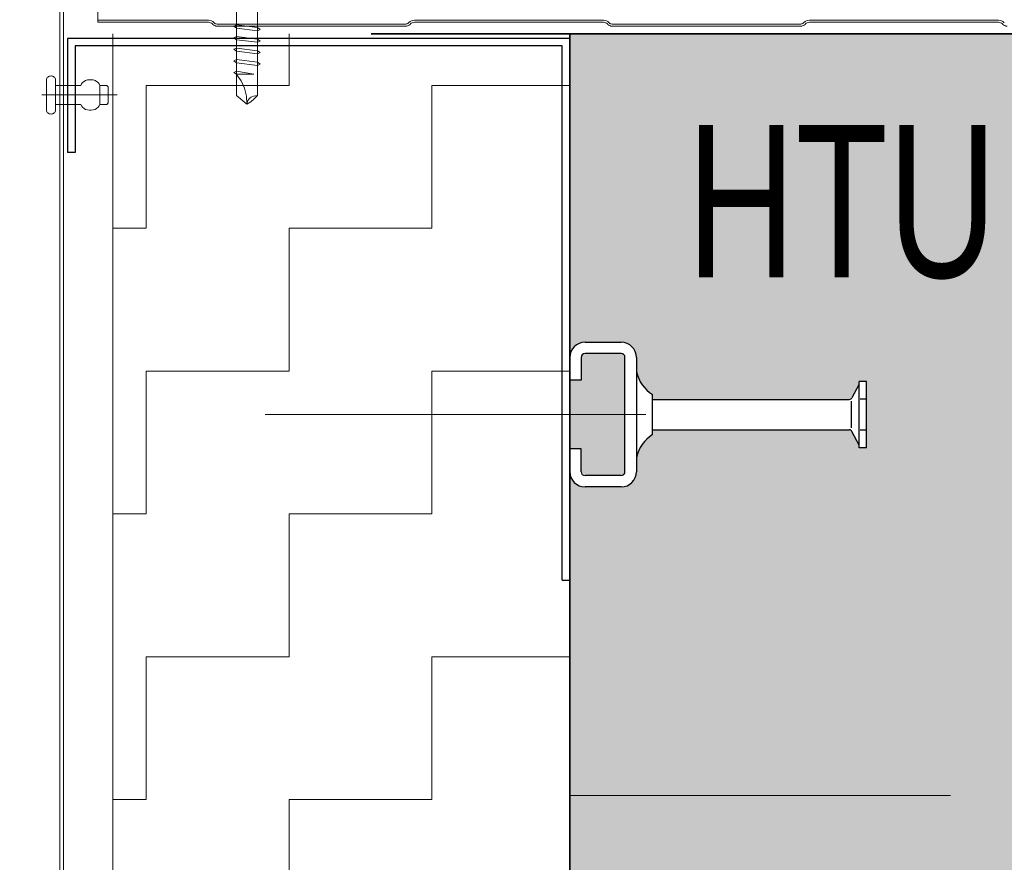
# Model space of a CAD drawing. Header units: metres. Extents: x 1314 to 1415, y -87 to -52.
# Tile 606 of 656: x 1410.679 to 1410.938, y -73.554 to -73.333. Entities that reach past the tile are written whole.
import ezdxf

# ---------------------------------------------------------------- set-up
doc = ezdxf.new("R2010")
doc.units = ezdxf.units.M
doc.header["$PDMODE"] = 65
for name, pattern in [('AUSGEZOGEN', [0]), ('GETRENNT2_S10', [0.045, 0.02, -0.01, 0, -0.005, 0, -0.01]), ('GETRENNT2_S6', [0.11999999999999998, 0.07, -0.01, 0.01, -0.01, 0.01, -0.01]), ('STRICHPUNKT2_S5', [0.49999999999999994, 0.35, -0.05, 0.05, -0.05])]:
    doc.linetypes.add(name, pattern=pattern)
doc.layers.add('XR$8$_42143', color=7, linetype='Continuous')
doc.layers.add('XR$8$_42154', color=7, linetype='Continuous')
for name, color, linetype, lineweight in [('XR$8$Achsen', 4, 'AUSGEZOGEN', 13), ('XR$8$Fenster', 3, 'AUSGEZOGEN', 18), ('XR$8$Maßlinie 1_50', 7, 'AUSGEZOGEN', 25), ('XR$8$Muster', 4, 'AUSGEZOGEN', 13), ('XR$8$Möblierung', 4, 'AUSGEZOGEN', 13), ('XR$8$Text 1_100', 3, 'AUSGEZOGEN', 18), ('XR$8$Wand', 1, 'AUSGEZOGEN', 50), ('XR$8$Wand Mauerwerk tr_1', 42, 'AUSGEZOGEN', 18)]:
    doc.layers.add(name, color=color, linetype=linetype, lineweight=lineweight)
doc.styles.add('ARIAL', font='arial.ttf')
doc.dimstyles.new('DIMSTYLE_28', dxfattribs={"dimtxt": 0.04, "dimasz": 0.03, "dimexe": 0, "dimexo": 1e-06, "dimgap": 0.02, "dimtad": 2, "dimdec": 1, "dimlfac": 100, "dimrnd": 0.5, "dimzin": 4, "dimdsep": 46, "dimtxsty": 'ARIAL', "dimblk1": 'ALL_ML_KREIS', "dimblk2": 'ALL_ML_KREIS', "dimsah": 1, "dimcen": 0, "dimse1": 1, "dimse2": 1, "dimclrd": 7, "dimclre": 7, "dimclrt": 7, "dimadec": 0, "dimazin": 0, "dimtfac": 1, "dimtdec": 0, "dimtix": 1, "dimtmove": 2, "dimatfit": 3, "dimfxl": 0, "dimtzin": 0, "dimlwd": 0, "dimlwe": 25, "dimarcsym": 0})
doc.dimstyles.new('DIMSTYLE_29', dxfattribs={"dimtxt": 0.04, "dimasz": 0.03, "dimexe": 0, "dimexo": 1e-06, "dimgap": 0.02, "dimtad": 2, "dimdec": 1, "dimlfac": 100, "dimrnd": 0.5, "dimzin": 4, "dimdsep": 46, "dimtxsty": 'ARIAL', "dimblk1": 'ALL_ML_KREIS', "dimblk2": 'ALL_ML_KREIS', "dimsah": 1, "dimcen": 0, "dimse1": 1, "dimse2": 1, "dimclrd": 7, "dimclre": 7, "dimclrt": 7, "dimadec": 0, "dimazin": 0, "dimtfac": 1, "dimtdec": 0, "dimtix": 1, "dimtmove": 2, "dimatfit": 3, "dimfxl": 0, "dimtvp": 1.2, "dimtzin": 0, "dimlwd": 0, "dimlwe": 25, "dimarcsym": 0})
doc.dimstyles.new('DIMSTYLE_42', dxfattribs={"dimtxt": 0.03, "dimasz": 0.03, "dimexe": 0, "dimexo": 1e-06, "dimgap": 0.015, "dimtad": 2, "dimdec": 0, "dimlfac": 1000, "dimrnd": 5, "dimzin": 12, "dimdsep": 46, "dimtxsty": 'ARIAL', "dimblk1": 'ALL_ML_KREIS', "dimblk2": 'ALL_ML_KREIS', "dimsah": 1, "dimcen": 0, "dimse1": 1, "dimse2": 1, "dimclrd": 7, "dimclre": 7, "dimclrt": 7, "dimadec": 0, "dimazin": 0, "dimtfac": 1, "dimtdec": 0, "dimtix": 1, "dimtmove": 2, "dimatfit": 3, "dimfxl": 0, "dimtzin": 0, "dimlwd": 0, "dimlwe": 25, "dimarcsym": 0})
doc.dimstyles.new('DIMSTYLE_43', dxfattribs={"dimtxt": 0.03, "dimasz": 0.04, "dimexe": 0, "dimexo": 0, "dimgap": 0.015, "dimtad": 2, "dimrnd": 0.005, "dimzin": 4, "dimdsep": 46, "dimtxsty": 'ARIAL', "dimblk1": 'ALL_ML_STRICH', "dimblk2": 'ALL_ML_STRICH', "dimsah": 1, "dimcen": 0, "dimclrd": 7, "dimclre": 7, "dimclrt": 7, "dimadec": 0, "dimazin": 0, "dimtfac": 1, "dimtdec": 0, "dimtix": 1, "dimtmove": 2, "dimatfit": 3, "dimfxl": 0, "dimtzin": 0, "dimlwd": 0, "dimlwe": 25, "dimarcsym": 0})
doc.dimstyles.new('DIMSTYLE_45', dxfattribs={"dimtxt": 0.04, "dimasz": 0.03, "dimexe": 0, "dimexo": 1e-06, "dimgap": 0.02, "dimtad": 2, "dimdec": 0, "dimlfac": 100, "dimrnd": 0.5, "dimzin": 12, "dimdsep": 46, "dimtxsty": 'ARIAL', "dimblk1": 'ALL_ML_KREIS', "dimblk2": 'ALL_ML_KREIS', "dimsah": 1, "dimcen": 0, "dimse1": 1, "dimse2": 1, "dimclrd": 7, "dimclre": 7, "dimclrt": 7, "dimadec": 0, "dimazin": 0, "dimtfac": 1, "dimtdec": 0, "dimtix": 1, "dimtmove": 2, "dimatfit": 3, "dimfxl": 0, "dimtzin": 0, "dimlwd": 0, "dimlwe": 25, "dimarcsym": 0})
doc.dimstyles.new('DIMSTYLE_47', dxfattribs={"dimtxt": 0.04, "dimasz": 0.03, "dimexe": 0, "dimexo": 1e-06, "dimgap": 0.02, "dimtad": 2, "dimdec": 1, "dimlfac": 100, "dimrnd": 0.5, "dimzin": 12, "dimdsep": 46, "dimtxsty": 'ARIAL', "dimblk1": 'ALL_ML_KREIS', "dimblk2": 'ALL_ML_KREIS', "dimsah": 1, "dimcen": 0, "dimse1": 1, "dimse2": 1, "dimclrd": 7, "dimclre": 7, "dimclrt": 7, "dimadec": 0, "dimazin": 0, "dimtfac": 1, "dimtdec": 0, "dimtix": 1, "dimtmove": 2, "dimatfit": 3, "dimfxl": 0, "dimtvp": 1.2, "dimtzin": 0, "dimlwd": 0, "dimlwe": 25, "dimarcsym": 0})

# ---------------------------------------------------------------- blocks, each defined once
blk = doc.blocks.new('COMPLEXOBJECT_40')
at = {"color": 7, "linetype": 'AUSGEZOGEN', "lineweight": 25, "transparency": 33554687}
for p, q in [((1410.823766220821, -73.33758483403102), (1410.691862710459, -73.33758280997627)), ((1410.691862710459, -73.33758280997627), (1410.691862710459, -73.36758308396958)), ((1410.823766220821, -73.47989210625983), (1410.823766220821, -73.33758483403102)), ((1410.821769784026, -73.33958509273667), (1410.693863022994, -73.33958306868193)), ((1410.693863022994, -73.33958306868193), (1410.693863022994, -73.36758308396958)), ((1410.821769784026, -73.47989210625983), (1410.821769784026, -73.33958509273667)), ((1410.693863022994, -73.36758308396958), (1410.691862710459, -73.36758308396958)), ((1410.821769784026, -73.47989210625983), (1410.823766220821, -73.47989210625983))]:
    blk.add_line(p, q, dxfattribs=at)
at = {"color": 7, "linetype": 'AUSGEZOGEN', "lineweight": 18, "transparency": 33554687}
for p, q in [((1410.823766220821, -73.46636663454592), (1410.823766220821, -73.40636608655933)), ((1410.823766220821, -73.40636608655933), (1410.823766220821, -73.46636663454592))]:
    blk.add_line(p, q, dxfattribs=at)
at = {"transparency": 33554687}
for p, q in [((1410.823766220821, -73.42136920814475), (1410.823766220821, -73.42736920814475)), ((1410.823766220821, -73.45136920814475), (1410.823766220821, -73.44536920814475))]:
    blk.add_line(p, q, dxfattribs=at)
blk = doc.blocks.new('COMPLEXOBJECT_42')
at = {"layer": 'XR$8$_42143', "color": 7, "linetype": 'AUSGEZOGEN', "lineweight": 13, "transparency": 33554687}
for p, q in [((1410.689777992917, -73.16660518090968), (1410.689777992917, -73.73360485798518)), ((1410.690776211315, -73.16760711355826), (1410.690776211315, -73.73260653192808))]:
    blk.add_line(p, q, dxfattribs=at)
blk = doc.blocks.new('ALL_ML_STRICH')
at = {"color": 0, "linetype": 'ByBlock', "lineweight": -2}
for p, q in [((0, -0.5), (0, 0.5)), ((-0.3, -0.3), (0.3, 0.3)), ((-1, 0), (0.5, 0))]:
    blk.add_line(p, q, dxfattribs=at)
blk = doc.blocks.new('*D343')
at = {"layer": 'DEFPOINTS', "color": 7, "linetype": 'AUSGEZOGEN', "lineweight": 25, "transparency": 33554687}
for p in [(1409.465266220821, -72.95764860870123), (1409.465266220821, -73.49986665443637), (1410.673766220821, -73.49986665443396)]:
    blk.add_point(p, dxfattribs=at)
at = {"layer": 'XR$8$Maßlinie 1_50', "color": 7, "linetype": 'AUSGEZOGEN', "lineweight": -2, "transparency": 33554687}
for p, q in [((1409.465266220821, -72.95764860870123), (1409.465266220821, -72.95764860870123)), ((1409.465266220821, -72.95764860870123), (1410.673766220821, -72.95764860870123)), ((1410.673766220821, -72.95764860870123), (1410.673766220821, -72.95764860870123))]:
    blk.add_line(p, q, dxfattribs=at)
at = {"layer": 'XR$8$Maßlinie 1_50', "color": 7, "linetype": 'AUSGEZOGEN', "lineweight": 25, "transparency": 33554687, "xscale": 0.04, "yscale": 0.04, "zscale": 0.04, "rotation": 180}
blk.add_blockref('ALL_ML_STRICH', (1409.465266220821, -72.95764860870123), dxfattribs=at)
at = {"layer": 'XR$8$Maßlinie 1_50', "color": 7, "linetype": 'AUSGEZOGEN', "lineweight": 25, "transparency": 33554687, "xscale": 0.04, "yscale": 0.04, "zscale": 0.04}
blk.add_blockref('ALL_ML_STRICH', (1410.673766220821, -72.95764860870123), dxfattribs=at)
blk = doc.blocks.new('ALL_ML_KREIS')
at = {"color": 0, "linetype": 'ByBlock', "lineweight": -2}
for p, q in [((0, -0.5), (0, 0.5)), ((-1, 0), (0.5, 0))]:
    blk.add_line(p, q, dxfattribs=at)
blk.add_circle((0, 0), 0.15, dxfattribs=at)
blk = doc.blocks.new('*D373')
at = {"layer": 'DEFPOINTS', "color": 7, "linetype": 'AUSGEZOGEN', "lineweight": 25, "transparency": 33554687}
for p in [(1410.673766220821, -72.95764860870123), (1410.699777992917, -73.37701814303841), (1410.673766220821, -73.50231665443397)]:
    blk.add_point(p, dxfattribs=at)
at = {"layer": 'XR$8$Maßlinie 1_50', "color": 7, "linetype": 'AUSGEZOGEN', "lineweight": -2, "transparency": 33554687}
blk.add_line((1410.673766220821, -72.95764860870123), (1410.699777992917, -72.95764860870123), dxfattribs=at)
at = {"layer": 'XR$8$Maßlinie 1_50', "color": 7, "linetype": 'AUSGEZOGEN', "lineweight": 25, "transparency": 33554687, "xscale": 0.03, "yscale": 0.03, "zscale": 0.03, "rotation": 180}
blk.add_blockref('ALL_ML_KREIS', (1410.673766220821, -72.95764860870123), dxfattribs=at)
at = {"layer": 'XR$8$Maßlinie 1_50', "color": 7, "linetype": 'AUSGEZOGEN', "lineweight": 25, "transparency": 33554687, "xscale": 0.03, "yscale": 0.03, "zscale": 0.03}
blk.add_blockref('ALL_ML_KREIS', (1410.699777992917, -72.95764860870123), dxfattribs=at)
at = {"layer": 'XR$8$Maßlinie 1_50', "color": 7, "linetype": 'AUSGEZOGEN', "lineweight": 25, "transparency": 33554687, "insert": (1410.711508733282, -72.89583307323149), "char_height": 0.04, "width": 0.12, "attachment_point": 5, "style": 'ARIAL'}
blk.add_mtext('\\A1;{\\A1;{2\\H0.026400;\\S5^ ;}}', dxfattribs=at)
blk = doc.blocks.new('*D374')
at = {"layer": 'DEFPOINTS', "color": 7, "linetype": 'AUSGEZOGEN', "lineweight": 25, "transparency": 33554687}
for p in [(1410.699777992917, -72.95764860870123), (1410.699777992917, -73.37701814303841), (1410.823766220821, -73.44581079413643)]:
    blk.add_point(p, dxfattribs=at)
at = {"layer": 'XR$8$Maßlinie 1_50', "color": 7, "linetype": 'AUSGEZOGEN', "lineweight": -2, "transparency": 33554687}
blk.add_line((1410.699777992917, -72.95764860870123), (1410.823766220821, -72.95764860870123), dxfattribs=at)
at = {"layer": 'XR$8$Maßlinie 1_50', "color": 7, "linetype": 'AUSGEZOGEN', "lineweight": 25, "transparency": 33554687, "xscale": 0.03, "yscale": 0.03, "zscale": 0.03, "rotation": 180}
blk.add_blockref('ALL_ML_KREIS', (1410.699777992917, -72.95764860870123), dxfattribs=at)
at = {"layer": 'XR$8$Maßlinie 1_50', "color": 7, "linetype": 'AUSGEZOGEN', "lineweight": 25, "transparency": 33554687, "xscale": 0.03, "yscale": 0.03, "zscale": 0.03}
blk.add_blockref('ALL_ML_KREIS', (1410.823766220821, -72.95764860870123), dxfattribs=at)
at = {"layer": 'XR$8$Maßlinie 1_50', "color": 7, "linetype": 'AUSGEZOGEN', "lineweight": 25, "transparency": 33554687, "insert": (1410.786861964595, -72.82152167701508), "char_height": 0.04, "width": 0.16, "attachment_point": 5, "style": 'ARIAL'}
blk.add_mtext('\\A1;{\\A1;{12\\H0.026400;\\S5^ ;}}', dxfattribs=at)
blk = doc.blocks.new('*D375')
at = {"layer": 'DEFPOINTS', "color": 7, "linetype": 'AUSGEZOGEN', "lineweight": 25, "transparency": 33554687}
for p in [(1410.823766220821, -72.95764860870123), (1411.523766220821, -73.38936920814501), (1410.823766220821, -73.44581079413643)]:
    blk.add_point(p, dxfattribs=at)
at = {"layer": 'XR$8$Maßlinie 1_50', "color": 7, "linetype": 'AUSGEZOGEN', "lineweight": -2, "transparency": 33554687}
blk.add_line((1410.823766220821, -72.95764860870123), (1411.523766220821, -72.95764860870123), dxfattribs=at)
at = {"layer": 'XR$8$Maßlinie 1_50', "color": 7, "linetype": 'AUSGEZOGEN', "lineweight": 25, "transparency": 33554687, "xscale": 0.03, "yscale": 0.03, "zscale": 0.03, "rotation": 180}
blk.add_blockref('ALL_ML_KREIS', (1410.823766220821, -72.95764860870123), dxfattribs=at)
at = {"layer": 'XR$8$Maßlinie 1_50', "color": 7, "linetype": 'AUSGEZOGEN', "lineweight": 25, "transparency": 33554687, "xscale": 0.03, "yscale": 0.03, "zscale": 0.03}
blk.add_blockref('ALL_ML_KREIS', (1411.523766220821, -72.95764860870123), dxfattribs=at)
at = {"layer": 'XR$8$Maßlinie 1_50', "color": 7, "linetype": 'AUSGEZOGEN', "lineweight": 25, "transparency": 33554687, "insert": (1411.172025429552, -72.92696648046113), "char_height": 0.04, "width": 0.16, "attachment_point": 5, "style": 'ARIAL'}
blk.add_mtext('\\A1;{\\A1;{70\\H0.026400;\\S^ ;}}', dxfattribs=at)
blk = doc.blocks.new('*D381')
at = {"layer": 'DEFPOINTS', "color": 7, "linetype": 'AUSGEZOGEN', "lineweight": 25, "transparency": 33554687}
for p in [(1409.465266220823, -73.19871841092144), (1410.673766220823, -73.19871841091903), (1409.465266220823, -74.35704428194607)]:
    blk.add_point(p, dxfattribs=at)
at = {"layer": 'XR$8$Maßlinie 1_50', "color": 7, "linetype": 'AUSGEZOGEN', "lineweight": -2, "transparency": 33554687}
blk.add_line((1409.465266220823, -74.35704428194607), (1410.673766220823, -74.35704428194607), dxfattribs=at)
at = {"layer": 'XR$8$Maßlinie 1_50', "color": 7, "linetype": 'AUSGEZOGEN', "lineweight": 25, "transparency": 33554687, "xscale": 0.03, "yscale": 0.03, "zscale": 0.03, "rotation": 180}
blk.add_blockref('ALL_ML_KREIS', (1409.465266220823, -74.35704428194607), dxfattribs=at)
at = {"layer": 'XR$8$Maßlinie 1_50', "color": 7, "linetype": 'AUSGEZOGEN', "lineweight": 25, "transparency": 33554687, "xscale": 0.03, "yscale": 0.03, "zscale": 0.03}
blk.add_blockref('ALL_ML_KREIS', (1410.673766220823, -74.35704428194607), dxfattribs=at)
blk = doc.blocks.new('*D389')
at = {"layer": 'DEFPOINTS', "color": 7, "linetype": 'AUSGEZOGEN', "lineweight": 25, "transparency": 33554687}
for p in [(1410.699777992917, -73.0731445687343), (1410.699777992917, -73.26087643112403), (1410.823766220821, -73.38936920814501)]:
    blk.add_point(p, dxfattribs=at)
at = {"layer": 'XR$8$Maßlinie 1_50', "color": 7, "linetype": 'AUSGEZOGEN', "lineweight": -2, "transparency": 33554687}
blk.add_line((1410.699777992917, -73.0731445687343), (1410.823766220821, -73.0731445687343), dxfattribs=at)
at = {"layer": 'XR$8$Maßlinie 1_50', "color": 7, "linetype": 'AUSGEZOGEN', "lineweight": 25, "transparency": 33554687, "xscale": 0.03, "yscale": 0.03, "zscale": 0.03, "rotation": 180}
blk.add_blockref('ALL_ML_KREIS', (1410.699777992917, -73.0731445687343), dxfattribs=at)
at = {"layer": 'XR$8$Maßlinie 1_50', "color": 7, "linetype": 'AUSGEZOGEN', "lineweight": 25, "transparency": 33554687, "xscale": 0.03, "yscale": 0.03, "zscale": 0.03}
blk.add_blockref('ALL_ML_KREIS', (1410.823766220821, -73.0731445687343), dxfattribs=at)
at = {"layer": 'XR$8$Maßlinie 1_50', "color": 7, "linetype": 'AUSGEZOGEN', "lineweight": 25, "transparency": 33554687, "insert": (1410.778042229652, -73.0431445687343), "char_height": 0.04, "width": 0.16, "attachment_point": 5, "style": 'ARIAL'}
blk.add_mtext('\\A1;{\\A1;{12\\H0.026400;\\S5^ ;}}', dxfattribs=at)
blk = doc.blocks.new('*D390')
at = {"layer": 'DEFPOINTS', "color": 7, "linetype": 'AUSGEZOGEN', "lineweight": 25, "transparency": 33554687}
for p in [(1410.823766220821, -73.0731445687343), (1410.823766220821, -73.38936920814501), (1411.523766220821, -73.38936920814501)]:
    blk.add_point(p, dxfattribs=at)
at = {"layer": 'XR$8$Maßlinie 1_50', "color": 7, "linetype": 'AUSGEZOGEN', "lineweight": -2, "transparency": 33554687}
blk.add_line((1410.823766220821, -73.0731445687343), (1411.523766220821, -73.0731445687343), dxfattribs=at)
at = {"layer": 'XR$8$Maßlinie 1_50', "color": 7, "linetype": 'AUSGEZOGEN', "lineweight": 25, "transparency": 33554687, "xscale": 0.03, "yscale": 0.03, "zscale": 0.03, "rotation": 180}
blk.add_blockref('ALL_ML_KREIS', (1410.823766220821, -73.0731445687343), dxfattribs=at)
at = {"layer": 'XR$8$Maßlinie 1_50', "color": 7, "linetype": 'AUSGEZOGEN', "lineweight": 25, "transparency": 33554687, "xscale": 0.03, "yscale": 0.03, "zscale": 0.03}
blk.add_blockref('ALL_ML_KREIS', (1411.523766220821, -73.0731445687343), dxfattribs=at)
at = {"layer": 'XR$8$Maßlinie 1_50', "color": 7, "linetype": 'AUSGEZOGEN', "lineweight": 25, "transparency": 33554687, "insert": (1411.172025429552, -73.0424624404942), "char_height": 0.04, "width": 0.08, "attachment_point": 5, "style": 'ARIAL'}
blk.add_mtext('\\A1;{70}', dxfattribs=at)

msp = doc.modelspace()

# ---------------------------------------------------------------- hatches: boundary and pattern name
at = {"layer": 'XR$8$Muster', "linetype": 'AUSGEZOGEN', "lineweight": 13, "transparency": 33554687}
h = msp.add_hatch(dxfattribs=at)
h.set_pattern_fill('MUSTER', color=4, scale=0.0375, angle=90.00000000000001, style=0, pattern_type=2)
h.set_pattern_definition([(90.00000000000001, (-0.07500000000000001, 0.07499999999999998), (-0.03750000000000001, 0.03749999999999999), [0.0375, -0.0375]), (180, (-0.07500000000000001, 0.07499999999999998), (-0.03750000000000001, -0.03749999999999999), [0.0375, -0.0375])])
h.paths.add_polyline_path([(1410.823766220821, -73.61589163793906), (1410.823766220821, -73.33636920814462), (1410.703766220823, -73.33636920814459), (1410.703766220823, -73.72636920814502), (1410.735486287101, -73.72636920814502), (1410.735486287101, -73.71041954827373), (1410.73606567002, -73.70907387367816), (1410.737142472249, -73.70657289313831), (1410.737938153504, -73.70472484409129), (1410.740458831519, -73.71041954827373), (1410.740458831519, -73.72521909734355), (1410.745630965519, -73.72636920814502), (1410.799754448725, -73.72636920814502), (1410.801321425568, -73.72627442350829), (1410.80286555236, -73.72599145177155), (1410.804364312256, -73.72552441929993), (1410.805795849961, -73.7248801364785), (1410.807139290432, -73.72406799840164), (1410.808375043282, -73.72309984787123), (1410.809485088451, -73.72198980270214), (1410.810453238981, -73.72075404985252), (1410.811265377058, -73.71941060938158), (1410.81190965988, -73.71797907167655), (1410.812376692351, -73.71648031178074), (1410.812659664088, -73.71493618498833), (1410.812754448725, -73.71336920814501), (1410.812754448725, -73.62286920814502), (1410.812975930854, -73.62118688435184), (1410.8136252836, -73.61961920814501), (1410.814658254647, -73.6182730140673), (1410.816004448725, -73.61724004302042), (1410.817572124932, -73.61659069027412), (1410.819254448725, -73.61636920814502), (1410.822754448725, -73.61636920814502)], flags=0)
at = {"layer": 'XR$8$Möblierung', "linetype": 'AUSGEZOGEN', "lineweight": 13, "transparency": 33554687}
for points in [[(1411.523766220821, -73.66536920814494), (1411.523766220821, -73.64736920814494), (1411.523766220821, -73.33636920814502), (1411.288766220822, -73.33636920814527), (1411.282766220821, -73.33636920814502), (1411.264766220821, -73.33636920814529), (1410.823766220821, -73.33636920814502), (1410.823766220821, -73.42136920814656), (1410.823961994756, -73.4201331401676), (1410.824530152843, -73.41901806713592), (1410.825415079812, -73.41813314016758), (1410.826530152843, -73.41756498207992), (1410.827766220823, -73.41736920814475), (1410.837266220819, -73.41736920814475), (1410.838502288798, -73.41756498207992), (1410.83961736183, -73.41813314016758), (1410.840502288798, -73.41901806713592), (1410.841070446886, -73.4201331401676), (1410.841266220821, -73.4213692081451), (1410.841266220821, -73.42562266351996), (1410.842390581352, -73.42788772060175), (1410.843249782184, -73.42911515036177), (1410.844282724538, -73.43020043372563), (1410.845466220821, -73.43111920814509), (1410.845466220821, -73.43236920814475), (1410.897666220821, -73.43236920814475), (1410.897666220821, -73.43207693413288), (1410.897890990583, -73.4319410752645), (1410.899766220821, -73.42836920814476), (1410.899766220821, -73.42764211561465), (1410.901666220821, -73.42764211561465), (1410.901666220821, -73.44509630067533), (1410.899766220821, -73.44509630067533), (1410.899766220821, -73.44436920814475), (1410.897890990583, -73.44079734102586), (1410.897666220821, -73.44066148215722), (1410.897666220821, -73.44036920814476), (1410.845466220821, -73.44036920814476), (1410.845466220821, -73.44161920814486), (1410.844282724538, -73.44253798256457), (1410.843249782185, -73.44362326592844), (1410.842390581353, -73.44485069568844), (1410.841266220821, -73.4471157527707), (1410.841266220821, -73.45136920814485), (1410.841070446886, -73.45260527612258), (1410.840502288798, -73.45372034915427), (1410.83961736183, -73.45460527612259), (1410.838502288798, -73.45517343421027), (1410.837266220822, -73.45536920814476), (1410.827766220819, -73.45536920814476), (1410.826530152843, -73.45517343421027), (1410.825415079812, -73.45460527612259), (1410.824530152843, -73.45372034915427), (1410.823961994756, -73.45260527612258), (1410.823766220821, -73.45136920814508), (1410.823766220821, -73.64136920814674), (1410.823961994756, -73.64013314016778), (1410.824530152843, -73.6390180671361), (1410.825415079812, -73.63813314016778), (1410.826530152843, -73.6375649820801), (1410.827766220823, -73.63736920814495), (1410.837266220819, -73.63736920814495), (1410.838502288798, -73.6375649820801), (1410.83961736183, -73.63813314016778), (1410.840502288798, -73.6390180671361), (1410.841070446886, -73.64013314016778), (1410.841266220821, -73.64136920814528), (1410.841266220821, -73.64562266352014), (1410.842390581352, -73.64788772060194), (1410.843249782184, -73.64911515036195), (1410.844282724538, -73.65020043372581), (1410.845466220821, -73.65111920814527), (1410.845466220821, -73.65236920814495), (1410.897666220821, -73.65236920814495), (1410.897666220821, -73.65207693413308), (1410.897890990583, -73.6519410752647), (1410.899766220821, -73.64836920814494), (1410.899766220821, -73.64764211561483), (1410.901666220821, -73.64764211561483), (1410.901666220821, -73.66509630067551), (1410.899766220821, -73.66509630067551), (1410.899766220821, -73.66436920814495), (1410.897890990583, -73.66079734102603), (1410.897666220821, -73.66066148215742), (1410.897666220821, -73.66036920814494), (1410.845466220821, -73.66036920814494), (1410.845466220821, -73.66161920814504), (1410.844282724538, -73.66253798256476), (1410.843249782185, -73.6636232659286), (1410.842390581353, -73.66485069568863), (1410.841266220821, -73.66711575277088), (1410.841266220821, -73.67136920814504), (1410.841070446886, -73.67260527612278), (1410.840502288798, -73.67372034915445), (1410.83961736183, -73.67460527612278), (1410.838502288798, -73.67517343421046), (1410.837266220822, -73.67536920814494), (1410.827766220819, -73.67536920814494), (1410.826530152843, -73.67517343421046), (1410.825415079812, -73.67460527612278), (1410.824530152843, -73.67372034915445), (1410.823961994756, -73.67260527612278), (1410.823766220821, -73.67136920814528), (1410.823766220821, -73.73636920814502), (1411.523766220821, -73.73636920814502)], [(1410.838266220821, -73.45136920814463), (1410.838266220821, -73.42136920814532), (1410.837266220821, -73.42036920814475), (1410.827766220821, -73.42036920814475), (1410.826766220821, -73.42136920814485), (1410.826766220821, -73.42736920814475), (1410.823766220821, -73.42736920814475), (1410.823766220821, -73.44536920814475), (1410.826766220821, -73.44536920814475), (1410.826766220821, -73.45136920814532), (1410.827766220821, -73.45236920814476), (1410.837266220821, -73.45236920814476)]]:
    msp.add_hatch(color=8, dxfattribs=at).paths.add_polyline_path(points)

# ---------------------------------------------------------------- linework, layer by layer
at = {"color": 7, "linetype": 'AUSGEZOGEN', "lineweight": 13, "transparency": 33554687}
for p, q in [((1410.741714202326, -73.35262880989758), (1410.741714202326, -73.19792137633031)), ((1410.73621797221, -73.20027793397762), (1410.73621797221, -73.35262880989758)), ((1410.73621797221, -73.33406912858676), (1410.735501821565, -73.33439722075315)), ((1410.735501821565, -73.33439722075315), (1410.73621797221, -73.3349052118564)), ((1410.741714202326, -73.33475002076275), (1410.73621797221, -73.33406912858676)), ((1410.73621797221, -73.33489816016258), (1410.73621797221, -73.33709952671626)), ((1410.73621797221, -73.3349052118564), (1410.741714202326, -73.3355754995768)), ((1410.742430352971, -73.33524390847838), (1410.741714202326, -73.33475002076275)), ((1410.741714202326, -73.3355754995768), (1410.742430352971, -73.33524390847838)), ((1410.741714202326, -73.33777686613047), (1410.741714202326, -73.3355754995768)), ((1410.73621797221, -73.33709952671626), (1410.735501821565, -73.33742761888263)), ((1410.735501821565, -73.33742761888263), (1410.73621797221, -73.33793560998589)), ((1410.741714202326, -73.33778036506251), (1410.73621797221, -73.33709952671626)), ((1410.73621797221, -73.33793205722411), (1410.73621797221, -73.340129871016)), ((1410.73621797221, -73.33793560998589), (1410.741714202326, -73.3386058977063)), ((1410.742430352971, -73.3382778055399), (1410.741714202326, -73.33778036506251)), ((1410.741714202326, -73.3386058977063), (1410.742430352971, -73.3382778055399)), ((1410.73621797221, -73.340129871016), (1410.735501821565, -73.34046151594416)), ((1410.735501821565, -73.34046151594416), (1410.73621797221, -73.34096595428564)), ((1410.741714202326, -73.34081426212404), (1410.73621797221, -73.340129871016)), ((1410.73621797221, -73.3409624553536), (1410.73621797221, -73.34316376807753)), ((1410.73621797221, -73.34096595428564), (1410.741714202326, -73.34163624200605)), ((1410.741714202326, -73.34080721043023), (1410.741714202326, -73.3386058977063)), ((1410.742430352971, -73.34130814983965), (1410.741714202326, -73.34081426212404)), ((1410.73621797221, -73.34316026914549), (1410.735501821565, -73.34349186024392)), ((1410.735501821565, -73.34349186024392), (1410.73621797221, -73.34399635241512)), ((1410.741714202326, -73.34384466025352), (1410.73621797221, -73.34316026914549)), ((1410.741714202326, -73.34163624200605), (1410.742430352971, -73.34130814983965)), ((1410.741714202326, -73.34383760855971), (1410.741714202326, -73.34163624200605)), ((1410.73621797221, -73.34619416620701), (1410.735501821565, -73.34652220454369)), ((1410.73621797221, -73.34399279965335), (1410.73621797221, -73.34619416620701)), ((1410.73621797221, -73.34399635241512), (1410.741714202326, -73.34467013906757)), ((1410.74079349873, -73.34702319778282), (1410.73621797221, -73.34619416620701)), ((1410.742430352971, -73.34433854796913), (1410.741714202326, -73.34384466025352)), ((1410.741714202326, -73.34467013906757), (1410.742430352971, -73.34433854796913)), ((1410.686303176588, -73.3484519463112), (1410.686327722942, -73.34825439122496)), ((1410.686303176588, -73.3484519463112), (1410.68630662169, -73.35644942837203)), ((1410.686327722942, -73.34825439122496), (1410.686394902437, -73.34806738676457)), ((1410.686394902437, -73.34806738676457), (1410.686504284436, -73.34789453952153)), ((1410.686504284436, -73.34789453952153), (1410.686655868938, -73.34774284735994)), ((1410.686655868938, -73.34774284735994), (1410.686835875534, -73.34761936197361)), ((1410.686835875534, -73.34761936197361), (1410.687043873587, -73.3475276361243)), ((1410.687043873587, -73.3475276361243), (1410.687269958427, -73.34747122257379)), ((1410.687269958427, -73.34747122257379), (1410.687502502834, -73.34745001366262)), ((1410.687502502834, -73.34745001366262), (1410.687735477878, -73.34747122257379)), ((1410.687735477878, -73.34747122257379), (1410.68796113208, -73.3475276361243)), ((1410.68796113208, -73.3475276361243), (1410.688169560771, -73.34761936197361)), ((1410.688169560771, -73.34761936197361), (1410.688353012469, -73.34774284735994)), ((1410.688353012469, -73.34774284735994), (1410.688501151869, -73.34789453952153)), ((1410.688501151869, -73.34789453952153), (1410.688610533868, -73.34806738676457)), ((1410.688610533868, -73.34806738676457), (1410.688680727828, -73.34825439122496)), ((1410.688680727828, -73.34825439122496), (1410.688702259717, -73.3484519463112)), ((1410.68870570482, -73.3499512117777), (1410.688702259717, -73.3484519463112)), ((1410.695803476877, -73.34920685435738), (1410.696170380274, -73.34890702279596)), ((1410.696170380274, -73.34890702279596), (1410.696597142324, -73.34867415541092)), ((1410.696597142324, -73.34867415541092), (1410.697069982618, -73.34851191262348)), ((1410.697069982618, -73.34851191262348), (1410.697570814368, -73.34843073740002)), ((1410.697570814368, -73.34843073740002), (1410.698085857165, -73.34843073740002)), ((1410.698085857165, -73.34843073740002), (1410.698587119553, -73.34851191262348)), ((1410.698587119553, -73.34851191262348), (1410.699062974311, -73.34867415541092)), ((1410.699062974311, -73.34867415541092), (1410.699490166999, -73.34890702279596)), ((1410.699490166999, -73.34890702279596), (1410.699857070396, -73.34920335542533)), ((1410.735501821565, -73.34652220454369), (1410.73621797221, -73.34702319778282)), ((1410.73621797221, -73.34702319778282), (1410.74079349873, -73.34702319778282)), ((1410.737462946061, -73.34875177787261), (1410.73621797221, -73.34703024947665)), ((1410.738362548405, -73.35068146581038), (1410.737462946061, -73.34875177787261)), ((1410.68870570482, -73.3499512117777), (1410.695309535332, -73.34994771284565)), ((1410.68870570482, -73.3499512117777), (1410.68870570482, -73.3549501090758)), ((1410.695309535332, -73.34994771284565), (1410.695514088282, -73.34955610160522)), ((1410.695514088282, -73.34955610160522), (1410.695803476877, -73.34920685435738)), ((1410.699857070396, -73.34920335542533), (1410.700146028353, -73.34955610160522)), ((1410.700146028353, -73.34955610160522), (1410.700351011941, -73.34994771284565)), ((1410.701909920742, -73.34994771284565), (1410.700351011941, -73.34994771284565)), ((1410.700351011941, -73.34994771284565), (1410.700351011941, -73.35494655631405)), ((1410.701909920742, -73.34994771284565), (1410.702026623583, -73.34995476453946)), ((1410.702026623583, -73.34995476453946), (1410.702139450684, -73.3499865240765)), ((1410.702139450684, -73.3499865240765), (1410.70224151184, -73.35003238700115)), ((1410.70224151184, -73.35003238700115), (1410.70233323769, -73.35009235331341)), ((1410.70233323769, -73.35009235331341), (1410.702407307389, -73.3501699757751)), ((1410.702407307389, -73.3501699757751), (1410.702464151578, -73.3502546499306)), ((1410.702464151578, -73.3502546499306), (1410.702499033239, -73.35034987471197)), ((1410.702499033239, -73.35034987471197), (1410.702509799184, -73.3504450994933)), ((1410.702509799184, -73.3544456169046), (1410.702509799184, -73.3504450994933)), ((1410.738867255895, -73.3527275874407), (1410.738362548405, -73.35068146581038)), ((1410.685103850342, -73.35245240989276), (1410.704908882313, -73.35244535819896)), ((1410.73621797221, -73.35262880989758), (1410.738965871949, -73.35483017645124)), ((1410.738965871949, -73.35483017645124), (1410.738867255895, -73.3527275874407)), ((1410.739216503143, -73.35392352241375), (1410.739089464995, -73.3542128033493)), ((1410.739339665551, -73.35371536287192), (1410.739216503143, -73.35392352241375)), ((1410.739484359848, -73.35352485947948), (1410.739339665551, -73.35371536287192)), ((1410.739646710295, -73.35334496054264), (1410.739484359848, -73.35352485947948)), ((1410.739830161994, -73.35318266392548), (1410.739646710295, -73.35334496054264)), ((1410.740031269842, -73.35303802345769), (1410.739830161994, -73.35318266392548)), ((1410.739985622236, -73.3542304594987), (1410.740906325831, -73.35349315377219)), ((1410.740243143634, -73.35291459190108), (1410.740031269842, -73.35303802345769)), ((1410.740708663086, -73.3527275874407), (1410.740243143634, -73.35291459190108)), ((1410.741206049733, -73.35263236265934), (1410.740708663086, -73.3527275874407)), ((1410.740906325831, -73.35349315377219), (1410.741714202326, -73.35262880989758)), ((1410.741714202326, -73.35262880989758), (1410.741206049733, -73.35263236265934)), ((1410.686327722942, -73.35664698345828), (1410.68630662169, -73.35644942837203)), ((1410.68639834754, -73.35683393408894), (1410.686327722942, -73.35664698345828)), ((1410.688684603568, -73.35664698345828), (1410.68861397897, -73.35683393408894)), ((1410.68870570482, -73.35644942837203), (1410.688684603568, -73.35664698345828)), ((1410.68870570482, -73.35644942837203), (1410.68870570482, -73.3549501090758)), ((1410.68870570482, -73.3549501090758), (1410.695312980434, -73.3549501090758)), ((1410.695514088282, -73.35533816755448), (1410.695312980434, -73.3549501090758)), ((1410.69580692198, -73.35569091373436), (1410.695514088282, -73.35533816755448)), ((1410.696173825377, -73.3559907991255), (1410.69580692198, -73.35569091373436)), ((1410.696600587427, -73.35622361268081), (1410.696173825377, -73.3559907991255)), ((1410.69707342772, -73.35638241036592), (1410.696600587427, -73.35622361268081)), ((1410.69757425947, -73.35646703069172), (1410.69707342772, -73.35638241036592)), ((1410.698085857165, -73.35646703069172), (1410.69757425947, -73.35646703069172)), ((1410.698590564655, -73.35638241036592), (1410.698085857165, -73.35646703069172)), ((1410.699062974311, -73.35622361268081), (1410.698590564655, -73.35638241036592)), ((1410.699490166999, -73.35598730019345), (1410.699062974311, -73.35622361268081)), ((1410.699857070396, -73.35569091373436), (1410.699490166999, -73.35598730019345)), ((1410.700149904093, -73.35533816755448), (1410.699857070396, -73.35569091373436)), ((1410.700351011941, -73.35494655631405), (1410.700149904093, -73.35533816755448)), ((1410.700351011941, -73.35494655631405), (1410.701909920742, -73.35494655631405)), ((1410.702026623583, -73.35493600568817), (1410.701909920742, -73.35494655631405)), ((1410.702142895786, -73.35490779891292), (1410.702026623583, -73.35493600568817)), ((1410.70224538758, -73.35486193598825), (1410.702142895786, -73.35490779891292)), ((1410.70233711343, -73.35480191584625), (1410.70224538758, -73.35486193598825)), ((1410.702411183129, -73.3547243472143), (1410.70233711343, -73.35480191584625)), ((1410.702464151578, -73.3546396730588), (1410.702411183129, -73.3547243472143)), ((1410.702499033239, -73.35454439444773), (1410.702464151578, -73.3546396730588)), ((1410.702509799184, -73.3544456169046), (1410.702499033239, -73.35454439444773)), ((1410.738965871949, -73.35483017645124), (1410.739985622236, -73.3542304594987)), ((1410.73900462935, -73.35451618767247), (1410.738965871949, -73.35483017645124)), ((1410.739089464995, -73.3542128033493), (1410.73900462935, -73.35451618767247)), ((1410.686507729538, -73.35700678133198), (1410.68639834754, -73.35683393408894)), ((1410.686659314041, -73.35715847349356), (1410.686507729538, -73.35700678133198)), ((1410.686839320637, -73.3572819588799), (1410.686659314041, -73.35715847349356)), ((1410.68704731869, -73.3573736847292), (1410.686839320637, -73.3572819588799)), ((1410.687273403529, -73.35743015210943), (1410.68704731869, -73.3573736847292)), ((1410.687505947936, -73.35745130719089), (1410.687273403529, -73.35743015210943)), ((1410.687742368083, -73.35743015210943), (1410.687505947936, -73.35745130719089)), ((1410.687964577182, -73.3573736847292), (1410.687742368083, -73.35743015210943)), ((1410.688173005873, -73.3572819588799), (1410.687964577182, -73.3573736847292)), ((1410.688356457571, -73.35715847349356), (1410.688173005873, -73.3572819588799)), ((1410.688504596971, -73.35700678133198), (1410.688356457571, -73.35715847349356)), ((1410.68861397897, -73.35683393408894), (1410.688504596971, -73.35700678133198))]:
    msp.add_line(p, q, dxfattribs=at)
at = {"transparency": 33554687}
for p, q in [((1410.827766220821, -73.41736920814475), (1410.837266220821, -73.41736920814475)), ((1410.837266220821, -73.42036920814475), (1410.827766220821, -73.42036920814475)), ((1410.823766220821, -73.42136920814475), (1410.823766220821, -73.42736920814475)), ((1410.826766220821, -73.42136920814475), (1410.826766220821, -73.42736920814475)), ((1410.838266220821, -73.45136920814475), (1410.838266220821, -73.42136920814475)), ((1410.841266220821, -73.42136920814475), (1410.841266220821, -73.45136920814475)), ((1410.826766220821, -73.42736920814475), (1410.823766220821, -73.42736920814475)), ((1410.899766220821, -73.42836920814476), (1410.897890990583, -73.43194107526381)), ((1410.899766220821, -73.44509630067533), (1410.899766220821, -73.42764211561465)), ((1410.901666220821, -73.42764211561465), (1410.899766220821, -73.42764211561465)), ((1410.901666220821, -73.44509630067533), (1410.901666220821, -73.42764211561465)), ((1410.845466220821, -73.44161920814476), (1410.845466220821, -73.43111920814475)), ((1410.845466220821, -73.43236920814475), (1410.897182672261, -73.43236920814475)), ((1410.897666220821, -73.43289082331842), (1410.897666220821, -73.43984759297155)), ((1410.901416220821, -73.43229433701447), (1410.900016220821, -73.43229433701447)), ((1410.845466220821, -73.44036920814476), (1410.897182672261, -73.44036920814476)), ((1410.899766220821, -73.44436920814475), (1410.897890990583, -73.4407973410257)), ((1410.901416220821, -73.44044407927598), (1410.900016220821, -73.44044407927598)), ((1410.823766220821, -73.45136920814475), (1410.823766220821, -73.44536920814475)), ((1410.826766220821, -73.44536920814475), (1410.823766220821, -73.44536920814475)), ((1410.826766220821, -73.45136920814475), (1410.826766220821, -73.44536920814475)), ((1410.901666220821, -73.44509630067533), (1410.899766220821, -73.44509630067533)), ((1410.837266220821, -73.45236920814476), (1410.827766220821, -73.45236920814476)), ((1410.837266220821, -73.45536920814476), (1410.827766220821, -73.45536920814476))]:
    msp.add_line(p, q, dxfattribs=at)
at = {"color": 7, "linetype": 'AUSGEZOGEN', "lineweight": 35, "transparency": 33554687}
msp.add_lwpolyline([(1410.823766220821, -73.33636920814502), (1411.523766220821, -73.33636920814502), (1411.523766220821, -73.73636920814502), (1410.823766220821, -73.73636920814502), (1410.823766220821, -73.33636920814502)], close=True, dxfattribs=at)
at = {"transparency": 33554687}
for centre, radius, start, end in [((1410.827766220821, -73.4213692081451), 0.004, 90, 180), ((1410.837266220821, -73.4213692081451), 0.004, 0, 90), ((1410.827766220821, -73.4213692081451), 0.001, 90, 180), ((1410.837266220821, -73.4213692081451), 0.001, 0, 90), ((1410.850989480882, -73.4227829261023), 0.01, 193.5107739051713, 236.4732664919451), ((1410.897182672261, -73.43156920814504), 0.0008, 270, 332.3005271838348), ((1410.850989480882, -73.44995549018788), 0.01, 123.5267335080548, 166.4892260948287), ((1410.897182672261, -73.44116920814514), 0.0008, 27.69947281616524, 90), ((1410.827766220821, -73.45136920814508), 0.004, 180, 270), ((1410.827766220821, -73.45136920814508), 0.001, 180, 270), ((1410.837266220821, -73.45136920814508), 0.004, 270, 0), ((1410.837266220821, -73.45136920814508), 0.001, 270, 0)]:
    msp.add_arc(centre, radius, start, end, dxfattribs=at)
at = {"layer": 'XR$8$_42143', "color": 30, "linetype": 'AUSGEZOGEN', "lineweight": 13, "transparency": 33554687}
for p, q in [((1410.699777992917, -73.33336920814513), (1410.699777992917, -73.18673108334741)), ((1410.728856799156, -73.33281920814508), (1410.699777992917, -73.33281920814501)), ((1410.699777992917, -73.33336920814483), (1410.728856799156, -73.3333692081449)), ((1410.832621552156, -73.3328192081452), (1410.782940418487, -73.33281920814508)), ((1410.782940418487, -73.3333692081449), (1410.832621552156, -73.33336920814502)), ((1410.936386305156, -73.33281920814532), (1410.886705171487, -73.3328192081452)), ((1410.886705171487, -73.33336920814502), (1410.936386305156, -73.33336920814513)), ((1410.729882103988, -73.33379390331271), (1410.729988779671, -73.3339005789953)), ((1410.730377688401, -73.33351167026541), (1410.730271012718, -73.33340499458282)), ((1410.780677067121, -73.3338192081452), (1410.731120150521, -73.3338192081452)), ((1410.731120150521, -73.33436920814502), (1410.780677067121, -73.33436920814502)), ((1410.781526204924, -73.33340499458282), (1410.781419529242, -73.33351167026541)), ((1410.781808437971, -73.3339005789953), (1410.781915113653, -73.33379390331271)), ((1410.833646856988, -73.33379390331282), (1410.833753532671, -73.33390057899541)), ((1410.834142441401, -73.33351167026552), (1410.834035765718, -73.33340499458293)), ((1410.884441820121, -73.33381920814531), (1410.834884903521, -73.33381920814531)), ((1410.834884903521, -73.33436920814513), (1410.884441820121, -73.33436920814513)), ((1410.885290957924, -73.33340499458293), (1410.885184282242, -73.33351167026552)), ((1410.885573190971, -73.33390057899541), (1410.885679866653, -73.33379390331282)), ((1410.937411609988, -73.33379390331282), (1410.937518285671, -73.33390057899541)), ((1410.9379071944, -73.33351167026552), (1410.937800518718, -73.33340499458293))]:
    msp.add_line(p, q, dxfattribs=at)
for centre, radius, start, end in [((1410.728856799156, -73.33481920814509), 0.002, 45, 90), ((1410.728856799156, -73.33481920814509), 0.001450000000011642, 44.99999998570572, 90), ((1410.782940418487, -73.33481920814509), 0.002, 90, 135.0000000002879), ((1410.782940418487, -73.33481920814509), 0.001449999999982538, 90, 135.0000000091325), ((1410.832621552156, -73.3348192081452), 0.002, 45, 90), ((1410.832621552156, -73.3348192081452), 0.001450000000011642, 44.99999999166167, 90), ((1410.886705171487, -73.3348192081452), 0.002, 90, 135.0000000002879), ((1410.886705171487, -73.3348192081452), 0.001449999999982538, 90, 135.0000000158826), ((1410.936386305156, -73.3348192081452), 0.002, 45, 90), ((1410.936386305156, -73.3348192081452), 0.001450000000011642, 44.99999999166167, 90), ((1410.731120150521, -73.33276920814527), 0.001600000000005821, 225.0000000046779, 270), ((1410.731120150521, -73.33276920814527), 0.001049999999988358, 224.9999999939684, 270), ((1410.780677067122, -73.33276920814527), 0.001050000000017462, 270, 314.9999999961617), ((1410.780677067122, -73.33276920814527), 0.001600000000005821, 270, 314.9999999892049), ((1410.834884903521, -73.3327692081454), 0.001600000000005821, 225.0000000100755, 270), ((1410.834884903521, -73.3327692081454), 0.001049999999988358, 225.0000000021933, 270), ((1410.884441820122, -73.3327692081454), 0.001050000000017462, 270, 315.0000000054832), ((1410.884441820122, -73.3327692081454), 0.001600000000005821, 270, 314.9999999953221), ((1410.938649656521, -73.3327692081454), 0.001600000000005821, 225.0000000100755, 270)]:
    msp.add_arc(centre, radius, start, end, dxfattribs=at)
at = {"layer": 'XR$8$_42154', "color": 51, "linetype": 'AUSGEZOGEN', "lineweight": 13, "transparency": 33554687}
for p, q in [((1410.699777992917, -73.33281920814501), (1410.728856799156, -73.33281920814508)), ((1410.782940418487, -73.33281920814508), (1410.832621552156, -73.3328192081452)), ((1410.886705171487, -73.3328192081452), (1410.936386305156, -73.33281920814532)), ((1410.730271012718, -73.33340499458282), (1410.730377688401, -73.33351167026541)), ((1410.731120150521, -73.3338192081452), (1410.780677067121, -73.3338192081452)), ((1410.781419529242, -73.33351167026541), (1410.781526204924, -73.33340499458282)), ((1410.834035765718, -73.33340499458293), (1410.834142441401, -73.33351167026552)), ((1410.834884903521, -73.33381920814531), (1410.884441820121, -73.33381920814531)), ((1410.885184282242, -73.33351167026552), (1410.885290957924, -73.33340499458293)), ((1410.937800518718, -73.33340499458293), (1410.9379071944, -73.33351167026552))]:
    msp.add_line(p, q, dxfattribs=at)
for centre, radius, start, end in [((1410.728856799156, -73.33481920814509), 0.002, 45, 90), ((1410.782940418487, -73.33481920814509), 0.002, 90, 135.0000000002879), ((1410.832621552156, -73.3348192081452), 0.002, 45, 90), ((1410.886705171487, -73.3348192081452), 0.002, 90, 135.0000000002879), ((1410.936386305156, -73.3348192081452), 0.002, 45, 90), ((1410.731120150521, -73.33276920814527), 0.001049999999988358, 224.9999999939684, 270), ((1410.780677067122, -73.33276920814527), 0.001050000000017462, 270, 314.9999999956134), ((1410.834884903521, -73.3327692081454), 0.001049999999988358, 225.0000000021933, 270), ((1410.884441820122, -73.3327692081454), 0.001050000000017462, 270, 315.000000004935)]:
    msp.add_arc(centre, radius, start, end, dxfattribs=at)
at = {"layer": 'XR$8$Achsen', "color": 4, "linetype": 'STRICHPUNKT2_S5', "lineweight": 35, "transparency": 33554687}
msp.add_line((1410.121630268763, -73.33636920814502), (1414.924918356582, -73.33636920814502), dxfattribs=at)
at = {"layer": 'XR$8$Fenster', "color": 7, "linetype": 'AUSGEZOGEN', "lineweight": 13, "transparency": 33554687}
msp.add_line((1410.817754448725, -73.33636920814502), (1410.887754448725, -73.33636920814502), dxfattribs=at)
at = {"layer": 'XR$8$Möblierung', "color": 4, "linetype": 'GETRENNT2_S6', "lineweight": 18, "transparency": 33554687}
msp.add_line((1410.823766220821, -73.5363692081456), (1411.523766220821, -73.5363692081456), dxfattribs=at)
at = {"layer": 'XR$8$Wand', "color": 4, "linetype": 'AUSGEZOGEN', "lineweight": 13, "transparency": 33554687}
msp.add_line((1410.703766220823, -73.33636920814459), (1410.703766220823, -73.72636920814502), dxfattribs=at)
at = {"layer": 'XR$8$Wand Mauerwerk tr_1', "color": 7, "linetype": 'GETRENNT2_S10', "lineweight": 13, "transparency": 33554687}
msp.add_line((1410.743766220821, -73.4363692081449), (1411.118580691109, -73.4363692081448), dxfattribs=at)

# ---------------------------------------------------------------- block references
at = {"color": 7, "linetype": 'AUSGEZOGEN', "lineweight": 25, "transparency": 33554687}
msp.add_blockref('COMPLEXOBJECT_40', (0, 0), dxfattribs=at)
at = {"layer": 'XR$8$_42143', "color": 7, "linetype": 'AUSGEZOGEN', "lineweight": 13, "transparency": 33554687}
msp.add_blockref('COMPLEXOBJECT_42', (0, 0), dxfattribs=at)

# ---------------------------------------------------------------- texts
at = {"layer": 'XR$8$Text 1_100', "color": 3, "linetype": 'AUSGEZOGEN', "lineweight": 18, "transparency": 33554687, "insert": (1410.854430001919, -73.40093717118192), "char_height": 0.04, "width": 0.09666337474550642, "attachment_point": 7, "style": 'ARIAL'}
msp.add_mtext('\\W0.71;HTU', dxfattribs=at)

# ---------------------------------------------------------------- dimensions: what is measured, and where the dimension line sits
at = {"layer": 'XR$8$Maßlinie 1_50', "color": 7, "linetype": 'AUSGEZOGEN', "lineweight": 25, "transparency": 33554687}
for base, p1, p2, dimstyle, picture, middle in [((1410.823766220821, -72.95764860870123), (1410.699777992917, -73.37701714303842), (1410.823766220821, -73.44580979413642), 'DIMSTYLE_29', '*D374', (1410.786861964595, -72.82152167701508)), ((1410.699777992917, -72.95764860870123), (1410.673766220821, -73.50231565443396), (1410.699777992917, -73.37701714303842), 'DIMSTYLE_29', '*D373', (1410.711508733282, -72.89583307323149)), ((1411.523766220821, -72.95764860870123), (1410.823766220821, -73.44580979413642), (1411.523766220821, -73.38936820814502), 'DIMSTYLE_28', '*D375', (1411.172025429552, -72.92696648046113)), ((1410.673766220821, -72.95764860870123), (1409.465266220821, -72.95764860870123), (1410.673766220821, -72.95764860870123), 'DIMSTYLE_43', '*D343', (1410.069516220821, -72.94264860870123)), ((1410.823766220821, -73.0731445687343), (1410.699777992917, -73.26087543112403), (1410.823766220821, -73.38936820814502), 'DIMSTYLE_47', '*D389', (1410.778042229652, -73.0431445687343)), ((1411.523766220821, -73.0731445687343), (1410.823766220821, -73.38936820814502), (1411.523766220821, -73.38936820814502), 'DIMSTYLE_45', '*D390', (1411.172025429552, -73.0424624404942)), ((1410.673766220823, -74.35704428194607), (1409.465266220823, -73.19871941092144), (1410.673766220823, -73.19871941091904), 'DIMSTYLE_42', '*D381', (1410.069516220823, -74.34204428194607))]:
    dim = msp.add_linear_dim(base=base, p1=p1, p2=p2, dimstyle=dimstyle, override={"dimpost": '<>', "dimclrd": 7, "dimclre": 7, "dimclrt": 7, "dimlwd": 0, "dimlwe": 25}, dxfattribs=at)
    dim.commit()
    dim.dimension.update_dxf_attribs({"geometry": picture, "text_midpoint": middle, "dimtype": 160})

doc.saveas('drawing.dxf')
